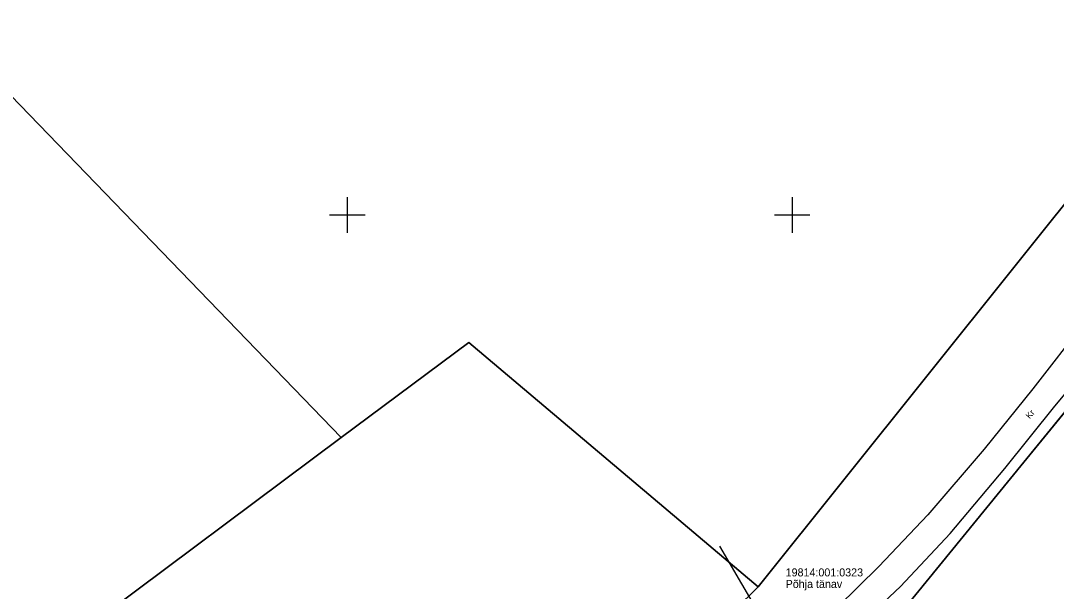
# Model space of a CAD drawing. Extents: x 532028 to 533559, y 6581810 to 6583914.
# Drawn here: x 533113.3 to 533229.7, y 6583707.7 to 6583771.8 of the extents above; entities that cross this region are included whole.
import ezdxf

# ---------------------------------------------------------------- set-up
doc = ezdxf.new("R2010")
doc.units = 0
for name, color, linetype in [('AED', 7, 'Continuous'), ('PIIR', 7, 'Continuous'), ('TEE', 7, 'Continuous'), ('VORK', 7, 'Continuous')]:
    doc.layers.add(name, color=color, linetype=linetype)

msp = doc.modelspace()

# ---------------------------------------------------------------- linework, layer by layer
at = {"layer": 'AED'}
msp.add_lwpolyline([(533208.12, 6583698.07), (533207.02, 6583698.86), (533218.86, 6583713.36), (533230.48, 6583727.57), (533236.65, 6583735.1)], dxfattribs=at)
at = {"layer": 'PIIR'}
for points in [[(533237.25, 6583803.72), (533239.61, 6583806.44), (533241.96, 6583809.15), (533244.32, 6583811.87), (533246.67, 6583814.59), (533249.03, 6583817.31), (533251.42, 6583820.07), (533146.03, 6583914.12), (533117.26, 6583907.56), (533105.55, 6583889.81), (533060.09, 6583820.9), (533071.77, 6583805.21), (533149.32, 6583724.97), (533163.65, 6583735.67), (533196.19, 6583708.2), (533244.04, 6583767.94), (533234.69, 6583775.9), (533222.3, 6583786.46), (533230.19, 6583795.56), (533232.54, 6583798.28), (533234.9, 6583801)], [(533060.09, 6583820.9), (533027.54, 6583759.39), (533084.06, 6583673.83), (533119.83, 6583702.95), (533149.32, 6583724.97), (533071.77, 6583805.21)], [(533244.86, 6583767.27), (533244.04, 6583767.94), (533196.19, 6583708.2), (533148.43, 6583661.15), (533135.57, 6583642.54), (533115.41, 6583624.19), (533089.54, 6583594.42), (533062.55, 6583573.96), (533068.07, 6583565.58), (533108.18, 6583599.21), (533131.61, 6583623.67), (533165.4, 6583660.63), (533207.1, 6583698.99), (533255.66, 6583758.46), (533254.45, 6583759.45)], [(533263.43, 6583751.84), (533255.66, 6583758.46), (533207.1, 6583698.99), (533250.84, 6583662.75), (533288.11, 6583706.76), (533284.16, 6583734.16), (533273.79, 6583743)], [(533119.83, 6583702.95), (533148.43, 6583661.15), (533196.19, 6583708.2), (533163.65, 6583735.67), (533149.32, 6583724.97)]]:
    msp.add_lwpolyline(points, close=True, dxfattribs=at)
at = {"layer": 'TEE'}
for points in [[(533232.95, 6583738.03), (533227.05, 6583730.46), (533221.59, 6583723.67), (533215.24, 6583716.3), (533209.73, 6583710.49), (533205.08, 6583705.94), (533200.83, 6583702.77), (533199.07, 6583702.4), (533198.02, 6583702.89), (533196.81, 6583704.3), (533191.89, 6583712.76)], [(533207.2, 6583703.56), (533212.17, 6583708.24), (533217.78, 6583714.21), (533223.9, 6583721.52), (533229.52, 6583728.5), (533235.72, 6583735.87)]]:
    msp.add_lwpolyline(points, dxfattribs=at)
at = {"layer": 'VORK'}
for p, q in [((533150, 6583752), (533150, 6583748)), ((533200, 6583752), (533200, 6583748)), ((533148, 6583750), (533152, 6583750)), ((533198, 6583750), (533202, 6583750))]:
    msp.add_line(p, q, dxfattribs=at)

# ---------------------------------------------------------------- texts
at = {"layer": 'PIIR'}
for s, p in [('19814:001:0323', (533199.27, 6583709.38)), ('Põhja tänav', (533199.27, 6583708.08))]:
    msp.add_text(s, height=0.9, dxfattribs=at).set_placement(p)
at = {"layer": 'TEE'}
msp.add_text('Kr', height=0.7, rotation=49.3637, dxfattribs=at).set_placement((533226.71, 6583727.03))

doc.saveas('drawing.dxf')
